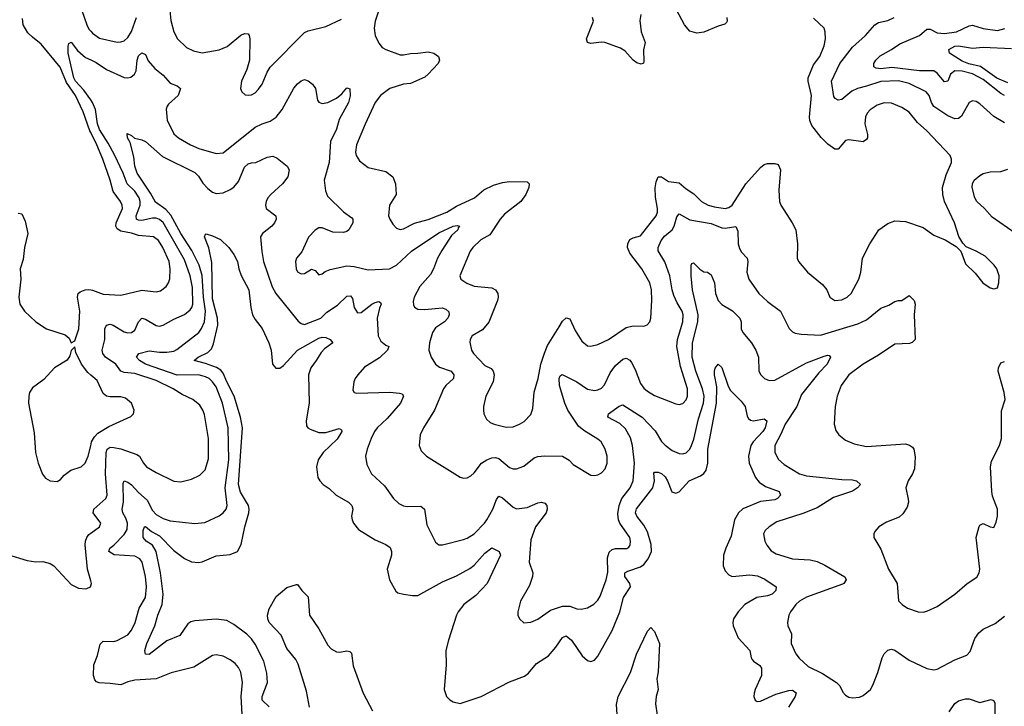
# Model space of a CAD drawing. Header units: inches. Extents: x 1694797 to 1849917, y 907313 to 1017959.
# Tile 435 of 656: x 1749598 to 1755169, y 1001635 to 1005518. Entities that reach past the tile are written whole.
import ezdxf

# ---------------------------------------------------------------- set-up
doc = ezdxf.new("R2010")
doc.units = ezdxf.units.IN
doc.header["$MEASUREMENT"] = 0
doc.layers.add('B7040', color=7, linetype='Continuous')
doc.layers.add('B7050', color=7, linetype='Continuous')

msp = doc.modelspace()

# ---------------------------------------------------------------- linework, layer by layer
at = {"layer": 'B7040', "color": 5}
for points, elevation in [([(1749949.4, 1005570), (1749978, 1005490), (1749990, 1005465.7), (1750000, 1005454)], 780), ([(1750000, 1004881.1), (1749995.5, 1004890), (1749957.8, 1004997.8), (1749913.9, 1005090), (1749863.6, 1005163.6), (1749826.7, 1005250), (1749720, 1005380), (1749670, 1005419), (1749644.8, 1005444.8), (1749618.2, 1005490), (1749614, 1005526)], 780), ([(1750000, 1005065.2), (1749960.8, 1005120.8), (1749913.3, 1005170), (1749903.7, 1005190), (1749871.9, 1005330), (1749871.6, 1005368.4), (1749876, 1005384), (1749889.3, 1005390.7), (1749925.1, 1005345.1), (1749970, 1005305.2), (1750000, 1005291.2)], 760), ([(1749590, 1004424.9), (1749610, 1004420.5), (1749630, 1004378.8), (1749643.6, 1004310), (1749624.6, 1004230), (1749617.3, 1004162.7), (1749601.5, 1004110), (1749604.6, 1004050), (1749593.7, 1003950), (1749599.3, 1003910), (1749624.9, 1003870), (1749688.8, 1003808.8), (1749750.8, 1003770), (1749856, 1003736), (1749877.7, 1003717.7), (1749890, 1003691.3), (1749910, 1003702), (1749932.1, 1003770), (1749938.3, 1003870), (1749926, 1003950), (1749929.8, 1003970), (1749941.3, 1003978.7), (1749969.3, 1003990.7), (1749990, 1003992.9), (1750000, 1003991.2)], 780), ([(1750000, 1003508.7), (1749983.1, 1003523.1), (1749948, 1003570), (1749916.6, 1003636.6), (1749910, 1003668), (1749890, 1003648), (1749882.3, 1003617.7), (1749866.5, 1003593.5), (1749794.4, 1003550), (1749735.6, 1003484.4), (1749670, 1003437), (1749654, 1003410), (1749650.3, 1003390), (1749648.7, 1003350), (1749681, 1003181), (1749687.4, 1003070), (1749702.6, 1003010), (1749727.3, 1002947.3), (1749745.1, 1002925.1), (1749770.4, 1002910.4), (1749810, 1002906), (1749830, 1002918), (1749850, 1002942.4), (1749887, 1002970), (1749946, 1002990), (1749968, 1003010), (1749985.8, 1003050), (1750000, 1003109.1)], 780), ([(1750000, 1002344.1), (1749981.3, 1002410), (1749968.3, 1002548.3), (1749969.8, 1002570), (1749977.3, 1002590), (1749990, 1002606.4), (1750000, 1002613.7)], 760), ([(1749530, 1002493.4), (1749639.9, 1002459.9), (1749690, 1002451.7), (1749730, 1002453.8), (1749770, 1002443.6), (1749792.2, 1002430), (1749890, 1002324), (1749930, 1002304), (1749970, 1002298.8), (1749978.6, 1002301.4), (1749998, 1002310), (1750000, 1002316.7)], 760)]:
    msp.add_lwpolyline(points, dxfattribs=dict(at, elevation=elevation))
at = {"layer": 'B7050', "color": 5}
for points, elevation in [([(1750446.4, 1005590), (1750453.7, 1005513.7), (1750470.3, 1005450), (1750492, 1005410), (1750541.8, 1005361.8), (1750582.2, 1005342.2), (1750630, 1005331.3), (1750727.5, 1005347.5), (1750772.9, 1005367.1), (1750850, 1005431.2), (1750870, 1005439.6), (1750890, 1005438), (1750897.1, 1005430), (1750901.1, 1005410), (1750898, 1005290), (1750883.4, 1005236.6), (1750853, 1005170), (1750847.7, 1005130), (1750856, 1005110), (1750874.4, 1005094.4), (1750890, 1005090.8), (1750910, 1005094), (1750930, 1005104), (1750950, 1005124.9), (1750970, 1005154), (1750997.7, 1005222.3), (1751015.6, 1005250), (1751210, 1005445.3), (1751230, 1005455.6), (1751330, 1005479.1), (1751419.1, 1005520.9)], 780), ([(1751642.8, 1005610), (1751610.2, 1005510.2), (1751604.3, 1005470), (1751610.3, 1005430), (1751630, 1005386), (1751650, 1005362), (1751670.2, 1005350.2), (1751750, 1005320.2), (1751770, 1005319.2), (1751810, 1005328.1), (1751850, 1005328.3), (1751910, 1005336.5), (1751940.7, 1005330), (1751968, 1005310), (1751973.4, 1005290), (1751965.3, 1005270), (1751910.3, 1005210), (1751890, 1005194), (1751810, 1005156.8), (1751770, 1005153.2), (1751692.2, 1005130), (1751640.2, 1005090), (1751609, 1005050), (1751552.2, 1004927.8), (1751504.7, 1004810), (1751498.8, 1004770), (1751501.3, 1004750), (1751520.6, 1004720.6), (1751570, 1004682), (1751670, 1004659), (1751709.3, 1004629.3), (1751723.6, 1004590), (1751727.9, 1004530), (1751690.2, 1004470), (1751685.5, 1004410), (1751692.2, 1004390), (1751710, 1004362), (1751730, 1004339.5), (1751750, 1004331.7), (1751770, 1004336), (1751832.9, 1004367.1), (1751910, 1004387.5), (1752014.2, 1004430), (1752070, 1004462.9), (1752171.6, 1004510), (1752223.5, 1004556.5), (1752278.2, 1004581.8), (1752330, 1004598), (1752370, 1004603.9), (1752470, 1004601), (1752481, 1004590), (1752478.8, 1004570), (1752462.3, 1004530), (1752432.8, 1004490), (1752341.3, 1004418.7), (1752317.1, 1004390), (1752258.5, 1004301.5), (1752206.6, 1004273.4), (1752161.4, 1004230), (1752147.8, 1004210), (1752087.7, 1004070), (1752094.9, 1004050), (1752127.7, 1004027.7), (1752170, 1004012.2), (1752270, 1004002.3), (1752290.2, 1003990), (1752303.5, 1003970), (1752306.2, 1003950), (1752301.6, 1003930), (1752252.4, 1003807.6), (1752216.2, 1003763.8), (1752158.7, 1003730), (1752147, 1003710), (1752146, 1003694), (1752153.8, 1003650), (1752166, 1003630), (1752230, 1003563.1), (1752265.1, 1003545.1), (1752277.1, 1003530), (1752282, 1003510), (1752276.5, 1003470), (1752236, 1003390), (1752222, 1003330), (1752222, 1003310), (1752224.4, 1003290), (1752239.5, 1003259.5), (1752260.8, 1003240.8), (1752282.8, 1003230), (1752350, 1003213.1), (1752390, 1003215.6), (1752426.6, 1003230), (1752453.2, 1003246.8), (1752490, 1003285.5), (1752501.3, 1003318.7), (1752508.8, 1003411.2), (1752531.5, 1003490), (1752546.9, 1003570), (1752566.8, 1003633.2), (1752585, 1003675), (1752650, 1003781.5), (1752670, 1003812.6), (1752690, 1003831.6), (1752710, 1003826.7), (1752740.2, 1003760.2), (1752779.7, 1003699.7), (1752810, 1003674), (1752830, 1003671.8), (1752870, 1003682), (1752930, 1003710.2), (1753030, 1003777.2), (1753070, 1003786.9), (1753130, 1003785.3), (1753148.1, 1003791.9), (1753162.9, 1003810), (1753169.7, 1003830.3), (1753175.3, 1003930), (1753173.3, 1003990), (1753164.4, 1004030), (1753119.1, 1004110), (1753050, 1004198.4), (1753037.8, 1004230), (1753039.3, 1004250), (1753050, 1004274.4), (1753070, 1004285.1), (1753110, 1004295.6), (1753200.2, 1004410), (1753206.5, 1004430), (1753206.4, 1004450), (1753195.3, 1004515.3), (1753193, 1004567), (1753199, 1004601), (1753210, 1004630.2), (1753230, 1004630.2), (1753270, 1004603.7), (1753330, 1004596.6), (1753370, 1004561.5), (1753413.1, 1004533.1), (1753456.5, 1004490), (1753493.4, 1004470), (1753530, 1004459.8), (1753590, 1004451.5), (1753610, 1004456.8), (1753630, 1004470.2), (1753705.8, 1004590), (1753790, 1004683.1), (1753810, 1004699.5), (1753830, 1004704.2), (1753870, 1004704.9), (1753890, 1004699.1), (1753902.3, 1004670), (1753893.7, 1004553.7), (1753897.6, 1004490), (1753904.4, 1004470), (1753968.7, 1004370), (1753988.7, 1004330), (1753999.5, 1004250), (1753997.6, 1004170), (1754004.9, 1004150), (1754055.8, 1004090), (1754140.9, 1004020.9), (1754165.3, 1003990), (1754182.4, 1003950), (1754210, 1003930.4), (1754250, 1003933.1), (1754280.7, 1003950), (1754303, 1003970), (1754345.7, 1004050), (1754357.3, 1004090), (1754367.4, 1004170), (1754408.6, 1004251.4), (1754459.7, 1004330), (1754510, 1004365.3), (1754550, 1004381.1), (1754610, 1004377.8), (1754710, 1004343.7), (1754770, 1004299.1), (1754834, 1004274), (1754895.9, 1004235.9), (1754922.8, 1004210), (1754950, 1004137.3), (1755005.1, 1004085.1), (1755046.8, 1004030), (1755090, 1004002.8), (1755110, 1003996), (1755130, 1004002), (1755138, 1004030), (1755139.3, 1004070), (1755126.6, 1004110), (1755112.7, 1004130), (1755060.1, 1004180.1), (1755010, 1004209.6), (1754954.2, 1004234.2), (1754934, 1004254), (1754911.4, 1004291.4), (1754887.6, 1004370), (1754830.8, 1004490.8), (1754821, 1004530), (1754820.3, 1004570), (1754839.6, 1004640.4), (1754869.7, 1004710), (1754871.3, 1004730), (1754862.4, 1004750), (1754730.9, 1004890), (1754677.3, 1004937.3), (1754630, 1004995.6), (1754590, 1005021.4), (1754530, 1005046.4), (1754490, 1005048.7), (1754450, 1005035.6), (1754410, 1005007.8), (1754393.7, 1004990), (1754384.5, 1004970), (1754380.2, 1004930), (1754395.2, 1004870), (1754394.7, 1004850), (1754390, 1004840.5), (1754370, 1004828.3), (1754290, 1004839), (1754270, 1004834.8), (1754230, 1004786.3), (1754210, 1004787.1), (1754170, 1004815.1), (1754133, 1004853), (1754080.8, 1004920.8), (1754068.4, 1004948.4), (1754067.2, 1004967.2), (1754077.8, 1005090), (1754059.1, 1005170), (1754058.7, 1005190), (1754090, 1005263.1), (1754124.7, 1005310), (1754150, 1005371.3), (1754157, 1005410), (1754155.1, 1005450), (1754149.3, 1005470), (1754090, 1005528)], 780), ([(1753599, 1005530), (1753601.3, 1005510), (1753597.3, 1005502.7), (1753587.5, 1005492.5), (1753550, 1005482.6), (1753470, 1005447.1), (1753430, 1005442.9), (1753390, 1005453.9), (1753359.2, 1005490), (1753314.7, 1005574.7)], 780), ([(1750000, 1005454), (1750010, 1005442.3), (1750050, 1005413.8), (1750150, 1005391.4), (1750170, 1005392.4), (1750190, 1005399.7), (1750210, 1005418), (1750230, 1005451.8), (1750259.6, 1005530)], 780), ([(1753111.7, 1005548.3), (1753106.7, 1005513.3), (1753114, 1005450), (1753137, 1005390), (1753128.4, 1005348.4), (1753130, 1005282), (1753127.3, 1005272.7), (1753113.7, 1005266.3), (1753090, 1005275), (1753070, 1005289.1), (1753021.6, 1005341.6), (1752996.8, 1005356.8), (1752909, 1005389), (1752890, 1005391.4), (1752830, 1005384.2), (1752810, 1005388.7), (1752805, 1005410), (1752845, 1005510), (1752838.7, 1005530)], 780), ([(1755170, 1004935.3), (1755110, 1004970.8), (1755030, 1005043.5), (1755010, 1005056.4), (1754990, 1005059.7), (1754970.2, 1005049.8), (1754926.5, 1004973.5), (1754910, 1004960.2), (1754890, 1004958), (1754850, 1004975), (1754770, 1005026.9), (1754757.1, 1005050), (1754744.2, 1005090), (1754727.3, 1005110), (1754630, 1005157.5), (1754570, 1005172.6), (1754471.1, 1005168.9), (1754390, 1005142.1), (1754337.7, 1005130), (1754306.3, 1005113.7), (1754250, 1005066.6), (1754230, 1005062.8), (1754212.5, 1005072.5), (1754204.4, 1005084.4), (1754192.2, 1005170), (1754238.1, 1005270), (1754310, 1005363.7), (1754384.4, 1005430), (1754437.3, 1005490), (1754458, 1005502), (1754510, 1005514), (1754545.6, 1005530)], 760), ([(1755169.9, 1005089.9), (1755150, 1005101.2), (1755050, 1005181), (1754990, 1005211.9), (1754930, 1005226.6), (1754890, 1005228.7), (1754863.9, 1005210), (1754849, 1005171), (1754830, 1005166.2), (1754790, 1005215.7), (1754770, 1005229.2), (1754690, 1005229.5), (1754532.7, 1005247.3), (1754470, 1005241.4), (1754444.5, 1005244.5), (1754431.1, 1005251.1), (1754430.8, 1005270), (1754441.5, 1005290), (1754466.4, 1005313.6), (1754531, 1005349), (1754577.5, 1005382.5), (1754690, 1005429.3), (1754730, 1005464.9), (1754750, 1005465.8), (1754790, 1005444.2), (1754830, 1005440.1), (1754898.3, 1005450), (1754970, 1005483), (1754990, 1005487.2), (1755050, 1005469.1), (1755130, 1005457.8), (1755171.9, 1005468.1)], 740), ([(1755190, 1005160.8), (1755127.4, 1005187.4), (1755034.2, 1005254.2), (1754969, 1005269), (1754930, 1005284.7), (1754859.8, 1005330), (1754856.1, 1005350), (1754890, 1005368.7), (1754910, 1005371.5), (1754990, 1005356.8), (1755050, 1005363.9), (1755210, 1005355.9)], 720), ([(1750000, 1005291.2), (1750030, 1005277.1), (1750090, 1005237.1), (1750190, 1005191.7), (1750210, 1005189.4), (1750226.4, 1005193.6), (1750247.6, 1005210), (1750258, 1005230), (1750262, 1005290), (1750270, 1005314.3), (1750290, 1005330.3), (1750310, 1005322), (1750325.5, 1005285.5), (1750362.4, 1005242.4), (1750410, 1005204), (1750450, 1005159), (1750490, 1005144.2), (1750508.4, 1005130), (1750495.2, 1005090), (1750439.7, 1005040.3), (1750431.8, 1005030), (1750427.6, 1005012.4), (1750433, 1004950), (1750470, 1004873.4), (1750496, 1004850), (1750564.2, 1004810), (1750612.7, 1004790), (1750710, 1004761.6), (1750750, 1004766.2), (1750930, 1004910.1), (1750970, 1004929.5), (1751015.6, 1004944.4), (1751050, 1004967.8), (1751083.2, 1005010), (1751150, 1005130.4), (1751170, 1005155.8), (1751190, 1005172.2), (1751210, 1005179.3), (1751230, 1005173), (1751254.7, 1005154.7), (1751272.4, 1005130), (1751283.9, 1005063.9), (1751291.6, 1005051.6), (1751310, 1005044.7), (1751342, 1005050), (1751390, 1005074), (1751420.8, 1005099.2), (1751450, 1005133), (1751466.8, 1005126.8), (1751467.2, 1005087.2), (1751458.4, 1005050), (1751406.5, 1004953.5), (1751390, 1004899.7), (1751357.4, 1004830), (1751348.5, 1004711.5), (1751320.2, 1004610), (1751327.6, 1004550), (1751340.7, 1004520.7), (1751430, 1004431.8), (1751477.1, 1004397.1), (1751482.4, 1004390), (1751482.6, 1004370), (1751461.1, 1004330), (1751450, 1004320.4), (1751430, 1004314), (1751370, 1004315.9), (1751310, 1004341.5), (1751290, 1004340.4), (1751270, 1004327.2), (1751231.8, 1004288.2), (1751193.9, 1004206.1), (1751165.2, 1004170), (1751158, 1004150), (1751162, 1004110), (1751170, 1004093), (1751190, 1004081.1), (1751210, 1004083.7), (1751250, 1004108), (1751270, 1004100.7), (1751290, 1004076), (1751310, 1004080.7), (1751326.3, 1004093.7), (1751354.7, 1004105.3), (1751450, 1004126.4), (1751490, 1004123), (1751570, 1004104.6), (1751690, 1004109.3), (1751729.9, 1004130.1), (1751815.4, 1004210), (1751970, 1004313.2), (1752050, 1004350.1), (1752074, 1004354), (1752086, 1004350), (1752078.5, 1004341.5), (1752076.5, 1004330), (1752042.3, 1004297.7), (1751987.3, 1004212.7), (1751962.7, 1004170), (1751939.8, 1004110), (1751922.2, 1004077.8), (1751862.7, 1004010), (1751831, 1003950), (1751825.4, 1003925.4), (1751826.1, 1003906.1), (1751832.6, 1003892.6), (1751850, 1003881), (1751890, 1003878.9), (1751989.3, 1003889.3), (1752010, 1003881.5), (1752026.5, 1003866.5), (1752029, 1003850), (1752021.3, 1003830), (1752001.8, 1003810), (1751950, 1003775), (1751934, 1003750), (1751916.9, 1003690), (1751913.1, 1003650), (1751926.5, 1003610), (1751951.3, 1003570), (1751974.1, 1003554.1), (1752038.6, 1003530), (1752054.5, 1003510), (1752052.2, 1003490), (1752010.2, 1003450), (1751995.5, 1003430), (1751945.8, 1003310), (1751883.1, 1003210), (1751864.9, 1003170), (1751858.7, 1003110), (1751870, 1003080.7), (1751899.1, 1003050), (1752090, 1002930.4), (1752110, 1002926), (1752130, 1002928.2), (1752150, 1002938.4), (1752170, 1002956.4), (1752211, 1003010), (1752241.3, 1003030), (1752270, 1003040.2), (1752290, 1003041.5), (1752310, 1003035.9), (1752370, 1002986.3), (1752390, 1002977.8), (1752410, 1002978), (1752450, 1002994), (1752510, 1003039.6), (1752530, 1003047.8), (1752567.7, 1003052.3), (1752670.2, 1003050.2), (1752707.6, 1003027.6), (1752730, 1003002.6), (1752830, 1002943.1), (1752850, 1002940.4), (1752870, 1002944.4), (1752890, 1002955.5), (1752910, 1002979.1), (1752922, 1003010), (1752922, 1003050), (1752911.2, 1003090), (1752887.8, 1003130), (1752870, 1003146.3), (1752790, 1003195), (1752760, 1003220), (1752699.5, 1003310), (1752681.7, 1003350), (1752652, 1003450), (1752650.8, 1003489.2), (1752655.6, 1003504.4), (1752667.6, 1003512.4), (1752750, 1003470.9), (1752810, 1003428.3), (1752850, 1003420.5), (1752870, 1003424.1), (1752890, 1003433.6), (1752907.5, 1003452.5), (1752938.7, 1003521.3), (1752970, 1003563.5), (1753010, 1003598.9), (1753030, 1003604.2), (1753050, 1003592.9), (1753059.3, 1003579.3), (1753079.7, 1003539.7), (1753110, 1003461.1), (1753130, 1003434.3), (1753150, 1003417.3), (1753190, 1003392.8), (1753310, 1003345.7), (1753330, 1003342.6), (1753350, 1003347.4), (1753370, 1003368.5), (1753377, 1003390), (1753376.7, 1003430), (1753337.7, 1003557.7), (1753315.4, 1003670), (1753319.2, 1003710), (1753349.5, 1003810), (1753351.7, 1003850), (1753346, 1003870), (1753317.5, 1003917.5), (1753299.3, 1003959.3), (1753289.9, 1003990), (1753276.6, 1004070), (1753248.1, 1004148.1), (1753210.8, 1004210.8), (1753211.5, 1004230), (1753228.4, 1004270), (1753246.6, 1004293.4), (1753290, 1004330.2), (1753301.6, 1004350), (1753316.4, 1004403.6), (1753330, 1004419.6), (1753390, 1004387), (1753510, 1004366), (1753570, 1004341.6), (1753590, 1004338.5), (1753650, 1004348.2), (1753662.4, 1004322.4), (1753664.2, 1004250), (1753670, 1004224), (1753683, 1004203), (1753714.9, 1004170), (1753718, 1004150), (1753711.5, 1004090), (1753724, 1004050), (1753780.9, 1003970), (1753830, 1003924), (1753902, 1003870), (1753951.2, 1003771.2), (1753970, 1003753.7), (1753985.9, 1003745.9), (1754020, 1003740), (1754130, 1003735), (1754341, 1003799), (1754390, 1003820.7), (1754470, 1003886.2), (1754516.1, 1003903.9), (1754550, 1003923.8), (1754570.6, 1003930.6), (1754590, 1003930.8), (1754630, 1003958), (1754658.8, 1003930), (1754664, 1003910), (1754659.6, 1003850), (1754665.5, 1003710), (1754647.4, 1003692.6), (1754632.3, 1003687.7), (1754550, 1003682.6), (1754458, 1003622), (1754370, 1003571.1), (1754290, 1003509.7), (1754246.9, 1003450), (1754223.6, 1003390), (1754211.4, 1003330), (1754207, 1003230), (1754215.3, 1003195.3), (1754233.4, 1003170), (1754270, 1003140.5), (1754319.5, 1003119.5), (1754390, 1003105.3), (1754610, 1003119.5), (1754632.6, 1003112.6), (1754650, 1003100.4), (1754656.5, 1003090), (1754665.4, 1003045.4), (1754661.3, 1002978.7), (1754650.3, 1002950), (1754624.9, 1002910), (1754611.8, 1002870), (1754626.1, 1002806.1), (1754627.1, 1002790), (1754618.8, 1002761.2), (1754595.9, 1002724.1), (1754574.7, 1002705.3), (1754503.4, 1002676.6), (1754459.1, 1002650), (1754436.1, 1002623.9), (1754430.5, 1002610), (1754430.5, 1002590), (1754470, 1002524), (1754514.6, 1002410), (1754563.9, 1002330), (1754570.8, 1002230.8), (1754591, 1002210), (1754621, 1002190), (1754682, 1002170), (1754710, 1002168.4), (1754730, 1002172.7), (1754790, 1002199.3), (1754889.6, 1002270), (1754958.4, 1002330), (1755013.9, 1002366.1), (1755027, 1002390), (1755029.8, 1002410.2), (1755009.8, 1002590), (1755027.2, 1002652.8), (1755030, 1002659.1), (1755050, 1002668.4), (1755090, 1002650.4), (1755110, 1002647.3), (1755123.7, 1002676.3), (1755130.7, 1002710), (1755131.5, 1002750), (1755103.2, 1002823.2), (1755097.7, 1002850), (1755091.1, 1002988.9), (1755097.5, 1003022.5), (1755141.6, 1003110), (1755152.6, 1003150), (1755154, 1003306), (1755173.6, 1003370), (1755167.8, 1003410), (1755134.7, 1003530), (1755135.6, 1003550), (1755150, 1003577.3), (1755170, 1003585.5)], 760), ([(1750000, 1002613.7), (1750049.7, 1002650), (1750057.7, 1002670), (1750014.2, 1002730), (1750017.1, 1002750), (1750086.2, 1002810), (1750093.2, 1002830), (1750083.1, 1002950), (1750087.4, 1003070), (1750093.1, 1003090), (1750110, 1003100.9), (1750130, 1003098.4), (1750170.5, 1003090.5), (1750260.2, 1003060.2), (1750275.9, 1003050), (1750298.3, 1003010), (1750316.4, 1002990), (1750370, 1002956.9), (1750470, 1002907.6), (1750510, 1002904.9), (1750570, 1002919.6), (1750618.2, 1002941.8), (1750646.8, 1002973.2), (1750665.7, 1003034.3), (1750665.7, 1003150), (1750644.6, 1003284.6), (1750635.3, 1003310), (1750617.5, 1003337.5), (1750578.7, 1003370), (1750517.7, 1003397.7), (1750467.1, 1003430), (1750370, 1003478.7), (1750250, 1003517.9), (1750190, 1003523.2), (1750171.4, 1003531.4), (1750142.7, 1003570), (1750083.7, 1003610), (1750068.1, 1003630), (1750065.7, 1003650), (1750080.8, 1003710), (1750079.4, 1003770), (1750088.5, 1003791.5), (1750110, 1003796), (1750128, 1003790), (1750190, 1003753.5), (1750210, 1003747.7), (1750230, 1003749.3), (1750250, 1003762.8), (1750270, 1003810.4), (1750290, 1003830.2), (1750310, 1003825), (1750370, 1003789.4), (1750390, 1003785.5), (1750410, 1003790.2), (1750470, 1003824.1), (1750530, 1003850.2), (1750563, 1003877), (1750572.2, 1003890), (1750577.9, 1003910), (1750576.5, 1004003.5), (1750562.4, 1004070), (1750530, 1004160.2), (1750410, 1004370.9), (1750390, 1004388.1), (1750370, 1004395.8), (1750350, 1004396.5), (1750290, 1004382.8), (1750270, 1004384), (1750258.9, 1004390), (1750256.7, 1004410), (1750279.7, 1004470), (1750280.1, 1004490), (1750274.2, 1004510), (1750248.8, 1004548.8), (1750206.2, 1004590), (1750183.5, 1004650), (1750134.4, 1004754.4), (1750099.6, 1004819.6), (1750050, 1004898), (1750038.6, 1004930), (1750027.3, 1005010), (1750010.7, 1005050), (1750000, 1005065.2)], 760), ([(1750000, 1003991.2), (1750010, 1003989.4), (1750070, 1003966), (1750170, 1003961.3), (1750290, 1003989.4), (1750370, 1003979.1), (1750394.6, 1003985.5), (1750427.1, 1004010), (1750439.8, 1004030), (1750447.2, 1004052.8), (1750449.2, 1004110), (1750443, 1004150), (1750407.9, 1004230), (1750382.9, 1004270), (1750355.1, 1004290), (1750270, 1004297.2), (1750230, 1004311.9), (1750170, 1004322.1), (1750150, 1004334.8), (1750142.8, 1004350), (1750144.6, 1004370), (1750179.9, 1004450), (1750178.4, 1004470), (1750169, 1004490), (1750126.2, 1004546.2), (1750110.4, 1004610), (1750068.5, 1004730), (1750035.5, 1004810), (1750000, 1004881.1)], 780), ([(1750856.8, 1001590), (1750851.9, 1001690), (1750859.5, 1001770), (1750849.1, 1001829.1), (1750835.3, 1001855.3), (1750817, 1001877), (1750790, 1001897.7), (1750750, 1001918.3), (1750710, 1001926.6), (1750690, 1001922), (1750583.1, 1001856.9), (1750455.8, 1001824.2), (1750370, 1001790.9), (1750250, 1001783.5), (1750210, 1001773.1), (1750170, 1001755.8), (1750110, 1001765), (1750047, 1001767), (1750033.5, 1001773.5), (1750024.2, 1001784.2), (1750016.2, 1001810), (1750018.4, 1001870), (1750038.4, 1001921.6), (1750052.7, 1001987.3), (1750070, 1002002.8), (1750130, 1002001.5), (1750150, 1002006.4), (1750210, 1002039), (1750230, 1002065.7), (1750251.4, 1002110), (1750274, 1002190), (1750310.5, 1002250), (1750314.8, 1002310), (1750310.9, 1002370), (1750290.5, 1002450), (1750278.7, 1002470), (1750250, 1002484.2), (1750132, 1002492), (1750102.5, 1002510), (1750107.6, 1002530), (1750130, 1002546.4), (1750190, 1002606.9), (1750205.4, 1002634.6), (1750207.7, 1002670), (1750198.9, 1002698.9), (1750182.3, 1002730), (1750178.9, 1002750), (1750184.7, 1002790), (1750184.4, 1002895.6), (1750189.8, 1002910.2), (1750210, 1002902.7), (1750230, 1002887.9), (1750270, 1002844.3), (1750320.1, 1002800.1), (1750350, 1002742.8), (1750370, 1002720.6), (1750410, 1002697.4), (1750450, 1002683.5), (1750590, 1002669.1), (1750644.8, 1002675.2), (1750727, 1002713), (1750750, 1002728.9), (1750765.7, 1002750), (1750772.7, 1002770), (1750760.4, 1002870), (1750780.7, 1003030), (1750778.6, 1003210), (1750746.3, 1003350), (1750710, 1003442.2), (1750690, 1003470.6), (1750670, 1003488.5), (1750650, 1003498.8), (1750610, 1003510.3), (1750490, 1003508.2), (1750310.7, 1003570), (1750275.9, 1003590), (1750258.2, 1003610), (1750271.8, 1003630), (1750330, 1003646), (1750390, 1003637.8), (1750430, 1003637.7), (1750470, 1003643.6), (1750487.6, 1003652.4), (1750611.7, 1003750), (1750627.2, 1003772.8), (1750643.3, 1003810), (1750650.2, 1003869.8), (1750639, 1003950), (1750631.3, 1004071.3), (1750613.3, 1004130), (1750572.7, 1004212.7), (1750509, 1004309), (1750452.8, 1004412.8), (1750425, 1004445), (1750366.6, 1004486.6), (1750337.9, 1004538), (1750263.2, 1004650), (1750249.9, 1004690), (1750243.1, 1004743.1), (1750224, 1004824), (1750208.2, 1004850), (1750206, 1004874), (1750230, 1004862.8), (1750248, 1004848), (1750290, 1004839.3), (1750310, 1004830.4), (1750405.5, 1004745.5), (1750590, 1004654), (1750610, 1004634), (1750634.2, 1004594.2), (1750663.1, 1004563.1), (1750690, 1004542.3), (1750710, 1004536), (1750750, 1004539.6), (1750790, 1004557.8), (1750810, 1004572.2), (1750836, 1004604), (1750870, 1004684.7), (1750890, 1004702.6), (1750910, 1004709.2), (1750934, 1004710), (1750998.3, 1004741.7), (1751030, 1004746), (1751055.8, 1004735.8), (1751110.7, 1004690), (1751123, 1004670), (1751115.2, 1004630), (1751086, 1004590), (1751018.9, 1004530), (1751001.7, 1004510), (1750992, 1004490), (1750988.9, 1004468.9), (1750993.4, 1004450), (1751048.2, 1004410), (1751050.2, 1004390), (1751040.8, 1004370), (1751023.9, 1004350), (1750972.2, 1004310), (1750961.5, 1004290), (1750967.3, 1004207.3), (1750977.2, 1004150), (1751027.5, 1004007.5), (1751047.2, 1003970), (1751173.9, 1003813.9), (1751190, 1003800.3), (1751210, 1003794.7), (1751301.2, 1003830), (1751336.3, 1003863.7), (1751396.4, 1003903.6), (1751450, 1003954), (1751470, 1003956), (1751481.7, 1003941.7), (1751491.6, 1003890), (1751510, 1003861.3), (1751530, 1003863.1), (1751590, 1003909.3), (1751610, 1003919.8), (1751630, 1003924.2), (1751639.4, 1003919.4), (1751644.2, 1003910), (1751634, 1003886), (1751621.6, 1003830), (1751626.5, 1003730), (1751641.2, 1003701.2), (1751670, 1003677.8), (1751687.7, 1003670), (1751679.5, 1003650), (1751633.1, 1003606.8), (1751550, 1003554), (1751510.5, 1003510), (1751495.5, 1003490), (1751488, 1003470), (1751483.5, 1003423.5), (1751490.8, 1003410.8), (1751506.2, 1003406.2), (1751692.6, 1003412.6), (1751746.5, 1003406.5), (1751761.6, 1003401.6), (1751770.3, 1003390), (1751753.7, 1003350), (1751677.1, 1003262.9), (1751621.5, 1003210), (1751606, 1003190), (1751587.1, 1003150), (1751564.4, 1003090), (1751555.6, 1003050), (1751562.7, 1003002.6), (1751589.3, 1002949.3), (1751662.2, 1002882.2), (1751713.7, 1002810), (1751742.7, 1002782.7), (1751769.3, 1002769.3), (1751790, 1002765.5), (1751867, 1002767), (1751888.8, 1002750), (1751901.7, 1002661.7), (1751950, 1002564), (1751970, 1002548.2), (1751990, 1002548.4), (1752110, 1002578.3), (1752130, 1002585.3), (1752170, 1002611.5), (1752228, 1002670), (1752242, 1002690), (1752276.1, 1002750), (1752295.7, 1002804.3), (1752310, 1002824.2), (1752330, 1002813.8), (1752390, 1002760.8), (1752410, 1002751.6), (1752470, 1002760.2), (1752530, 1002785.3), (1752550, 1002788.8), (1752570, 1002783.8), (1752581.3, 1002770), (1752583.2, 1002750), (1752577.5, 1002730), (1752516.6, 1002650), (1752490, 1002577.2), (1752481.1, 1002450), (1752500.9, 1002390), (1752500.2, 1002370), (1752482.2, 1002317.8), (1752432.7, 1002230), (1752416.3, 1002170), (1752417.3, 1002150), (1752426, 1002130), (1752450, 1002107.3), (1752490, 1002110.5), (1752530, 1002128.7), (1752601.8, 1002178.2), (1752670, 1002200.7), (1752710, 1002200.7), (1752750, 1002187.2), (1752774.8, 1002185.2), (1752810, 1002191.4), (1752847.6, 1002212.4), (1752870, 1002234.9), (1752882.7, 1002257.3), (1752917, 1002350), (1752926.1, 1002393.9), (1752924.8, 1002475.2), (1752933.8, 1002506.2), (1752950, 1002521.5), (1752970, 1002527), (1753033.2, 1002526.8), (1753045.3, 1002534.7), (1753052.9, 1002547.1), (1753054.8, 1002570), (1753050.8, 1002590), (1752993.4, 1002670), (1752985.9, 1002690), (1752983.2, 1002723.2), (1752990.8, 1002770), (1753004.5, 1002810), (1753053, 1002870), (1753068.6, 1002910), (1753076.2, 1003010), (1753064.9, 1003110), (1753053.6, 1003153.6), (1753025.3, 1003205.3), (1752994.5, 1003234.5), (1752925.1, 1003270), (1752929.6, 1003290), (1752990, 1003332.4), (1753010, 1003340.8), (1753119.5, 1003270), (1753193.2, 1003193.2), (1753230, 1003132.6), (1753250, 1003111.4), (1753290, 1003081.5), (1753330, 1003064.6), (1753350, 1003062.6), (1753370, 1003068.8), (1753390, 1003090.3), (1753400.2, 1003110), (1753413.2, 1003146.8), (1753438.2, 1003261.8), (1753466.8, 1003350), (1753470.7, 1003390), (1753462.4, 1003430), (1753423.1, 1003530), (1753403.7, 1003610), (1753404.2, 1003690), (1753434.9, 1003810), (1753437.8, 1003850), (1753404.9, 1003990), (1753397, 1004070), (1753397.7, 1004130), (1753401.4, 1004138.6), (1753410, 1004144.2), (1753446.9, 1004106.9), (1753470, 1004092.7), (1753490.2, 1004090.2), (1753510, 1004075.8), (1753529.2, 1004030), (1753534.5, 1003970), (1753550.1, 1003930.1), (1753570, 1003908), (1753631, 1003871), (1753672.8, 1003830), (1753679.7, 1003810), (1753680.7, 1003770), (1753689.2, 1003750), (1753739.2, 1003690), (1753763.5, 1003650), (1753777.7, 1003610), (1753780.3, 1003530), (1753792.4, 1003510), (1753813, 1003490), (1753838, 1003478), (1753870, 1003480.2), (1754050, 1003578.4), (1754150, 1003616.3), (1754170, 1003621.5), (1754179, 1003619), (1754186.7, 1003610), (1754167.3, 1003570), (1754119.3, 1003520.7), (1754022.3, 1003397.7), (1753995.8, 1003330), (1753930, 1003230.9), (1753905.5, 1003174.5), (1753870.2, 1003110), (1753870.3, 1003070), (1753891.9, 1003031.9), (1753922.9, 1003002.9), (1754010.5, 1002950), (1754050, 1002939), (1754250, 1002917.5), (1754310, 1002916.8), (1754333.4, 1002910), (1754355.5, 1002890), (1754338, 1002870), (1754310, 1002851.6), (1754203.4, 1002816.6), (1754110, 1002757.4), (1754030, 1002725), (1753882.3, 1002677.7), (1753838, 1002650), (1753815.5, 1002630), (1753806.7, 1002610), (1753814, 1002570), (1753826.1, 1002546.1), (1753850, 1002514.9), (1753877.8, 1002497.8), (1753971, 1002470), (1754070, 1002462.7), (1754110, 1002453.5), (1754153.5, 1002433.5), (1754267.4, 1002367.4), (1754274.4, 1002350), (1754261.6, 1002330), (1754254.1, 1002325.9), (1754050, 1002252.7), (1754010, 1002229.7), (1753988.9, 1002210), (1753960.3, 1002170), (1753950.3, 1002150), (1753943.1, 1002110), (1753944.6, 1002090), (1753964.5, 1002044.5), (1753962.4, 1001990), (1753990, 1001932.7), (1754008.3, 1001908.3), (1754059.5, 1001859.5), (1754141.2, 1001821.2), (1754220.4, 1001770), (1754239.5, 1001750), (1754255.6, 1001715.6), (1754270, 1001697.3), (1754290, 1001686), (1754310, 1001683.1), (1754350, 1001687.2), (1754370, 1001695.3), (1754411.2, 1001730), (1754425.9, 1001754.1), (1754453.9, 1001826.1), (1754478.2, 1001910), (1754490, 1001931.8), (1754510, 1001952.3), (1754530, 1001958.2), (1754550, 1001953.4), (1754630, 1001895.8), (1754730, 1001848.8), (1754770, 1001841.7), (1754790, 1001846), (1754890, 1001897.2), (1754956.3, 1001923.7), (1754975.2, 1001944.8), (1755001.8, 1002018.2), (1755025.1, 1002050), (1755050, 1002072.2), (1755116.6, 1002103.4), (1755170, 1002145.5)], 740), ([(1755230, 1004311.9), (1755100.9, 1004400.9), (1755057.3, 1004450), (1755012.9, 1004490), (1755001.9, 1004510), (1754987.5, 1004570), (1754988.4, 1004590), (1754998.6, 1004610), (1755030, 1004638), (1755050, 1004649.4), (1755090, 1004657.8), (1755150, 1004659.6), (1755190, 1004674)], 760), ([(1751010, 1001632.2), (1750969.2, 1001670), (1750969.3, 1001690), (1750999.9, 1001770), (1750997.4, 1001822.6), (1750979.2, 1001890), (1750930, 1001987.2), (1750910, 1002016.4), (1750883.4, 1002043.4), (1750810, 1002098.4), (1750770, 1002120.6), (1750710, 1002127.9), (1750590, 1002118.6), (1750567.4, 1002112.6), (1750550, 1002100.9), (1750504.4, 1002035.6), (1750430, 1002005.5), (1750330, 1001928.8), (1750309.6, 1001930), (1750306.4, 1001950), (1750318.1, 1001990), (1750362.5, 1002090), (1750380.2, 1002150), (1750404.3, 1002210), (1750409.9, 1002270), (1750395.3, 1002390), (1750370.3, 1002510), (1750350, 1002545.8), (1750313.1, 1002570), (1750297.7, 1002590), (1750297.1, 1002630), (1750305.1, 1002650), (1750310, 1002652.2), (1750343.9, 1002623.9), (1750390, 1002599.6), (1750470, 1002517.2), (1750530, 1002470.9), (1750570, 1002452.7), (1750610, 1002448.2), (1750630, 1002452.4), (1750710, 1002485.8), (1750790, 1002493.7), (1750830, 1002511.6), (1750852.2, 1002550), (1750871.8, 1002650), (1750894.8, 1002730), (1750897, 1002750), (1750892.8, 1002770), (1750846.6, 1002846.6), (1750835.7, 1002890), (1750858.6, 1003210), (1750847.3, 1003270), (1750812.1, 1003390), (1750769.8, 1003469.8), (1750750, 1003518.8), (1750736.4, 1003536.4), (1750711.4, 1003551.4), (1750650, 1003574.3), (1750586.2, 1003590), (1750608.4, 1003610), (1750663.4, 1003636.6), (1750683.4, 1003656.6), (1750694.8, 1003685.2), (1750719.2, 1003790), (1750717.6, 1003830), (1750690, 1003939.3), (1750685.3, 1004145.3), (1750667.5, 1004227.5), (1750644.7, 1004290), (1750650, 1004306), (1750653.2, 1004306.8), (1750690, 1004296.5), (1750734.5, 1004274.5), (1750782.4, 1004230), (1750810.3, 1004190), (1750830.3, 1004150), (1750837.4, 1004110), (1750851.2, 1004071.2), (1750894, 1003990), (1750906, 1003890), (1750916.1, 1003850), (1750930, 1003823.1), (1750970, 1003772.4), (1751007, 1003690), (1751021, 1003650), (1751029.5, 1003570), (1751048.3, 1003548.3), (1751070, 1003546.7), (1751090, 1003562.1), (1751170.5, 1003650), (1751290, 1003717.5), (1751310, 1003723.5), (1751330, 1003721.6), (1751354, 1003710), (1751370.6, 1003690), (1751323.4, 1003656.6), (1751303.8, 1003636.2), (1751276.6, 1003590), (1751246.3, 1003550), (1751231.5, 1003510), (1751236.3, 1003350), (1751219.8, 1003250), (1751221.4, 1003221.4), (1751228.8, 1003210), (1751242.2, 1003202.2), (1751290, 1003184.1), (1751330, 1003184.1), (1751406.4, 1003206.4), (1751418.2, 1003198.2), (1751420.2, 1003190), (1751394.7, 1003145.3), (1751316.2, 1003070), (1751287.2, 1003030), (1751277.3, 1002990), (1751286, 1002930), (1751295.6, 1002910), (1751314.9, 1002890), (1751350, 1002867.1), (1751389.6, 1002829.6), (1751457.7, 1002790), (1751478.3, 1002770), (1751483.6, 1002750), (1751476.5, 1002710), (1751478.9, 1002690), (1751487.4, 1002670), (1751515.3, 1002635.3), (1751610, 1002576.5), (1751670.7, 1002550), (1751693.6, 1002533.6), (1751701.5, 1002510), (1751702.4, 1002490), (1751678, 1002410), (1751691.3, 1002351.3), (1751725.5, 1002285.5), (1751737.7, 1002277.7), (1751769.1, 1002269.1), (1751821, 1002261), (1751850, 1002261.6), (1751990, 1002339.8), (1752070, 1002372.4), (1752145.9, 1002414.1), (1752170, 1002433.7), (1752230, 1002501.6), (1752270, 1002531.6), (1752312, 1002510), (1752319, 1002490), (1752243.3, 1002330), (1752178.3, 1002261.7), (1752111.3, 1002210), (1752079.7, 1002170), (1752069.3, 1002150), (1752023.8, 1002010), (1752009.1, 1001950), (1752010.4, 1001870), (1752000.3, 1001730), (1752014, 1001690), (1752031.3, 1001671.3), (1752050, 1001659.5), (1752090, 1001651.6), (1752209.3, 1001690), (1752370, 1001773.2), (1752454.2, 1001805.8), (1752476.8, 1001823.2), (1752523.1, 1001876.9), (1752590, 1001921), (1752631.9, 1001970), (1752670, 1002024.7), (1752690, 1002033.2), (1752720.7, 1002010), (1752780.4, 1001920.4), (1752810, 1001893.7), (1752830, 1001888.7), (1752850, 1001895.8), (1752870, 1001918.4), (1752950, 1002063.6), (1752994.5, 1002170), (1753015.5, 1002250), (1753054.1, 1002310), (1753049.9, 1002330), (1753021.6, 1002370), (1753021.6, 1002390), (1753039.7, 1002400.3), (1753110, 1002424.4), (1753130, 1002436.4), (1753154.7, 1002470), (1753173.2, 1002510), (1753171.9, 1002550), (1753150, 1002622.2), (1753130, 1002659.9), (1753089.9, 1002710), (1753083.4, 1002730), (1753088, 1002752), (1753179.9, 1002870), (1753189.9, 1002910), (1753185.6, 1002954.4), (1753190, 1002959.3), (1753210, 1002959.2), (1753230, 1002950.9), (1753250, 1002933.2), (1753264.2, 1002910), (1753288.9, 1002848.9), (1753310, 1002839.7), (1753330, 1002847.3), (1753385.7, 1002910), (1753450, 1002938.4), (1753468.4, 1002951.6), (1753482.2, 1002970), (1753490.9, 1003010), (1753491.3, 1003090), (1753539.9, 1003350), (1753542.7, 1003442.7), (1753528.9, 1003510), (1753529.4, 1003530.6), (1753533.3, 1003546.7), (1753550, 1003570.7), (1753570.9, 1003550.9), (1753606.6, 1003446.6), (1753620.7, 1003420.7), (1753680.7, 1003360.7), (1753703.6, 1003330), (1753715.2, 1003275.3), (1753722.6, 1003262.6), (1753733.8, 1003253.8), (1753750, 1003250.2), (1753810, 1003261.7), (1753826.4, 1003250), (1753817, 1003210), (1753803.7, 1003190), (1753748.4, 1003131.6), (1753735.5, 1003110), (1753721.6, 1003050), (1753724.8, 1003010), (1753761.2, 1002930), (1753782.2, 1002902.2), (1753818.9, 1002878.9), (1753894.9, 1002850), (1753903.1, 1002830), (1753885.3, 1002810), (1753870, 1002803.4), (1753790, 1002794.2), (1753690, 1002751.3), (1753665.5, 1002730), (1753642.1, 1002690), (1753623.3, 1002596.7), (1753592.8, 1002530), (1753580.5, 1002490), (1753579.2, 1002430), (1753590, 1002400.4), (1753610, 1002377.8), (1753630, 1002370.2), (1753730, 1002378), (1753772.6, 1002372.6), (1753813.6, 1002353.6), (1753877.6, 1002310), (1753876.5, 1002290), (1753856.5, 1002270), (1753830, 1002259.5), (1753768.4, 1002250), (1753700.8, 1002210), (1753664, 1002170), (1753636.9, 1002130), (1753632.9, 1002110), (1753636, 1002090), (1753662.8, 1002022.8), (1753730.2, 1001950.2), (1753736, 1001910), (1753741.5, 1001901.5), (1753750.4, 1001890), (1753785, 1001865), (1753796.1, 1001850), (1753796.3, 1001810), (1753758.7, 1001730), (1753754, 1001710), (1753752.7, 1001690), (1753759.1, 1001670), (1753770, 1001663.1), (1753790, 1001664), (1753876.5, 1001703.5), (1753950, 1001724.8), (1753970, 1001725.6), (1753992.2, 1001712.2), (1753985.4, 1001690), (1753948, 1001630)], 720), ([(1750000, 1003109.1), (1750005, 1003130), (1750021.2, 1003158.8), (1750041, 1003179), (1750102.9, 1003217.1), (1750226.7, 1003273.3), (1750242, 1003290), (1750245.6, 1003310), (1750231.3, 1003350), (1750197.8, 1003377.8), (1750170, 1003386.2), (1750110, 1003385.7), (1750090, 1003389.8), (1750070, 1003405.1), (1750037.1, 1003477.1), (1750000, 1003508.7)], 780), ([(1750000, 1002316.7), (1750004, 1002330), (1750000, 1002344.1)], 760), ([(1751238.5, 1001630), (1751221.6, 1001721.6), (1751173.2, 1001873.2), (1751160.1, 1001900.1), (1751110, 1001961.8), (1751078.1, 1002038.1), (1751010, 1002108.3), (1751002.4, 1002130), (1751001, 1002150), (1751010, 1002185.5), (1751050, 1002256), (1751110, 1002306.8), (1751163.6, 1002323.6), (1751170, 1002324.7), (1751194, 1002290), (1751230, 1002254.9), (1751238, 1002150), (1751290, 1002074), (1751340.8, 1001980.8), (1751360, 1001960), (1751390, 1001943.5), (1751410, 1001941.7), (1751450, 1001949.3), (1751465.4, 1001945.4), (1751474.8, 1001934.8), (1751484.3, 1001864.3), (1751542.2, 1001710), (1751595.3, 1001610)], 680), ([(1752982.5, 1001530), (1752975.4, 1001644.6), (1752984.1, 1001690), (1753053.4, 1001826.6), (1753087.2, 1001930), (1753150, 1002060.5), (1753170, 1002080.7), (1753190, 1002059.1), (1753218.5, 1001990), (1753210.6, 1001830), (1753203.2, 1001790), (1753210.2, 1001730), (1753199.8, 1001690), (1753195.5, 1001650), (1753205, 1001585)], 680), ([(1754856.7, 1001603.3), (1754888.8, 1001651.2), (1754910, 1001665.2), (1754950, 1001676.5), (1754970, 1001676.9), (1755030, 1001657.3), (1755094.3, 1001674.3), (1755108.6, 1001668.6), (1755114.9, 1001654.9), (1755114.9, 1001590)], 720)]:
    msp.add_lwpolyline(points, dxfattribs=dict(at, elevation=elevation))

doc.saveas('drawing.dxf')
